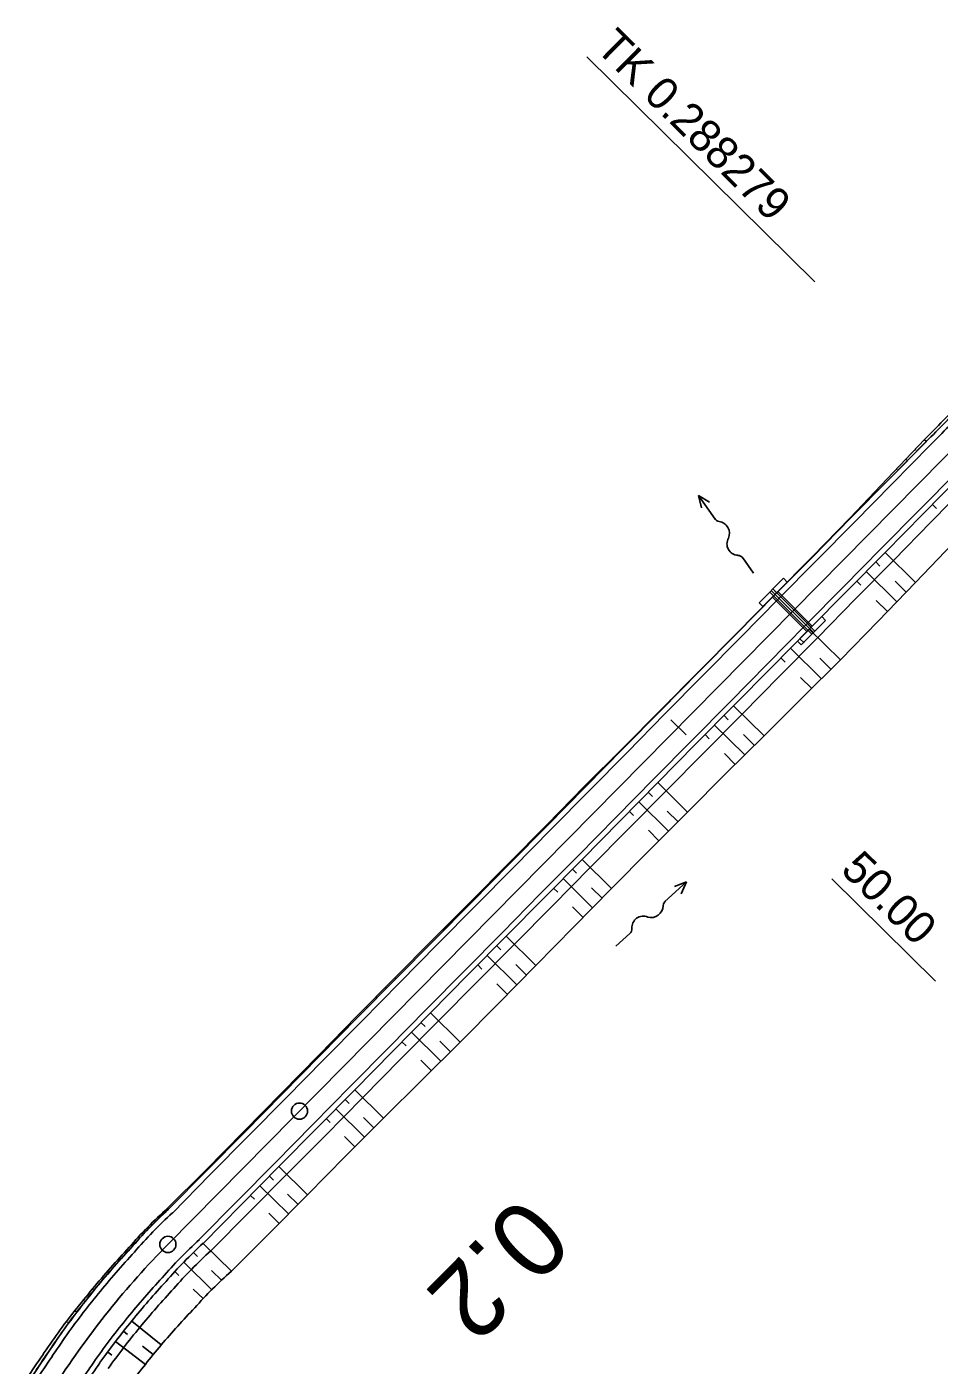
# Model space of a CAD drawing. Extents: x -481645 to -478728, y -1113199 to -1110710.
# Drawn here: x -479797.3 to -479712.7, y -1111646 to -1111521.9 of the extents above; entities that cross this region are included whole.
import ezdxf

# ---------------------------------------------------------------- set-up
doc = ezdxf.new("R2010")
doc.units = 0
for name, color, linetype in [('CP14_HATCH_SLOPE_L', 7, 'Continuous'), ('CP14_HECTOMETRY', 7, 'Continuous'), ('CP14_HLBODY', 7, 'Continuous'), ('CP14_ZPEVKRAJ', 7, 'Continuous'), ('CP1_HECTOMETRY', 7, 'Continuous'), ('O6_HATCH_SLOPE_L', 7, 'Continuous'), ('O6_HATCH_SLOPE_R', 7, 'Continuous'), ('O6_HECTOMETRY', 7, 'Continuous'), ('O6_HLBODY', 7, 'Continuous'), ('O6_HRANA_TELESO', 7, 'Continuous'), ('O6_OSA', 7, 'Continuous'), ('O6_VOZOVKA', 7, 'Continuous'), ('O6_ZPEVKRAJ', 7, 'Continuous')]:
    doc.layers.add(name, color=color, linetype=linetype)

# ---------------------------------------------------------------- blocks, each defined once
blk = doc.blocks.new('A$C716')
at = {"layer": 'CP14_ZPEVKRAJ'}
for p, q in [((-5.015, 2.333), (-4.471, 3.623)), ((-4.01, 3.428), (-4.554, 2.138)), ((-4.01, 3.428), (-4.471, 3.623)), ((-5.715, 0.674), (-5.17, 1.964)), ((-4.71, 1.77), (-5.254, 0.48)), ((-0.078, -0.184), (-5.171, 1.964)), ((-5.17, 1.964), (-5.015, 2.333)), ((-4.71, 1.77), (-5.17, 1.964)), ((0, 0), (-5.093, 2.148)), ((-5.015, 2.333), (-0.383, 0.379)), ((-4.554, 2.138), (-5.015, 2.333)), ((-4.768, 1.632), (-0.597, -0.128)), ((-0.325, 0.517), (-4.496, 2.277)), ((0.161, 1.669), (-0.383, 0.379)), ((0.078, 0.184), (0.622, 1.474)), ((0.161, 1.669), (0.622, 1.474)), ((-5.254, 0.48), (-5.715, 0.674)), ((-0.538, 0.01), (-1.083, -1.28)), ((-0.078, -0.184), (-0.999, 0.204)), ((0.078, 0.184), (-0.844, 0.573)), ((-0.538, 0.01), (-0.383, 0.379)), ((-0.078, -0.184), (0.078, 0.184)), ((-0.622, -1.474), (-0.078, -0.184)), ((-1.083, -1.28), (-0.622, -1.474))]:
    blk.add_line(p, q, dxfattribs=at)
blk = doc.blocks.new('A$C70B')
at = {"layer": 'CP14_HLBODY'}
for p, q in [((0.87, 0), (-0.87, 0)), ((6.86, 0.43), (7.97, 0)), ((7.97, 0), (5.28, 0)), ((7.97, 0), (6.86, -0.48))]:
    blk.add_line(p, q, dxfattribs=at)
for centre, radius, start, end in [((0.87, 0.58), 0.582, 269.6924, 322.7901), ((2.17, -0.42), 1.05, 24.4039, 142.0836), ((4.08, 0.59), 1.11, 210.8873, 317.3707), ((5.32, -0.64), 0.636, 85.9766, 131.7248)]:
    blk.add_arc(centre, radius, start, end, dxfattribs=at)

msp = doc.modelspace()

# ---------------------------------------------------------------- linework, layer by layer
at = {"layer": 'CP14_HATCH_SLOPE_L'}
for p, q in [((-479713.37, -1111566.17), (-479712.99, -1111566.54)), ((-479718.63, -1111571.51), (-479718.25, -1111571.89)), ((-479717.76, -1111570.62), (-479714.93, -1111573.4)), ((-479719.51, -1111572.4), (-479716.67, -1111575.2)), ((-479720.39, -1111573.29), (-479720, -1111573.67)), ((-479716.83, -1111573.28), (-479715.8, -1111574.3)), ((-479718.57, -1111575.08), (-479717.53, -1111576.1)), ((-479724.78, -1111577.73), (-479721.88, -1111580.59)), ((-479725.66, -1111578.62), (-479725.26, -1111579.01)), ((-479727.41, -1111580.4), (-479727.02, -1111580.79)), ((-479726.54, -1111579.51), (-479723.66, -1111582.35)), ((-479723.82, -1111580.44), (-479722.77, -1111581.47)), ((-479725.59, -1111582.21), (-479724.55, -1111583.23)), ((-479731.8, -1111584.85), (-479728.98, -1111587.64)), ((-479732.68, -1111585.74), (-479732.29, -1111586.13)), ((-479734.44, -1111587.52), (-479734.05, -1111587.9)), ((-479733.56, -1111586.63), (-479730.76, -1111589.4)), ((-479730.89, -1111587.52), (-479729.87, -1111588.52)), ((-479732.65, -1111589.28), (-479731.65, -1111590.28)), ((-479738.83, -1111591.97), (-479736.08, -1111594.69)), ((-479740.58, -1111593.75), (-479737.84, -1111596.46)), ((-479739.71, -1111592.86), (-479739.32, -1111593.24)), ((-479741.46, -1111594.64), (-479741.08, -1111595.02)), ((-479737.95, -1111594.6), (-479736.96, -1111595.57)), ((-479739.7, -1111596.37), (-479738.72, -1111597.35)), ((-479746.73, -1111599.98), (-479746.35, -1111600.35)), ((-479745.85, -1111599.09), (-479743.11, -1111601.79)), ((-479747.61, -1111600.87), (-479744.87, -1111603.57)), ((-479748.49, -1111601.76), (-479748.1, -1111602.13)), ((-479744.98, -1111601.71), (-479743.99, -1111602.68)), ((-479746.73, -1111603.49), (-479745.74, -1111604.46)), ((-479752.88, -1111606.21), (-479750.12, -1111608.92)), ((-479753.76, -1111607.09), (-479753.38, -1111607.47)), ((-479755.51, -1111608.87), (-479755.13, -1111609.25)), ((-479754.63, -1111607.98), (-479751.88, -1111610.71)), ((-479752, -1111608.83), (-479751, -1111609.81)), ((-479753.75, -1111610.61), (-479752.75, -1111611.6)), ((-479759.9, -1111613.32), (-479757.15, -1111616.04)), ((-479761.66, -1111615.1), (-479758.93, -1111617.8)), ((-479760.78, -1111614.21), (-479760.4, -1111614.58)), ((-479762.54, -1111615.99), (-479762.16, -1111616.36)), ((-479759.03, -1111615.93), (-479758.04, -1111616.92)), ((-479760.8, -1111617.7), (-479759.81, -1111618.68)), ((-479767.8, -1111621.33), (-479767.43, -1111621.7)), ((-479766.92, -1111620.44), (-479764.25, -1111623.08)), ((-479768.68, -1111622.22), (-479766.02, -1111624.84)), ((-479769.56, -1111623.11), (-479769.19, -1111623.47)), ((-479766.1, -1111623.01), (-479765.14, -1111623.96)), ((-479767.86, -1111624.78), (-479766.91, -1111625.73)), ((-479773.95, -1111627.56), (-479771.3, -1111630.17)), ((-479774.83, -1111628.45), (-479774.46, -1111628.81)), ((-479775.71, -1111629.34), (-479773.05, -1111631.95)), ((-479776.58, -1111630.23), (-479776.22, -1111630.59)), ((-479773.14, -1111630.12), (-479772.18, -1111631.06)), ((-479774.89, -1111631.89), (-479773.93, -1111632.84)), ((-479780.97, -1111634.68), (-479778.35, -1111637.26)), ((-479781.85, -1111635.56), (-479781.5, -1111635.91)), ((-479783.57, -1111637.32), (-479783.22, -1111637.66)), ((-479782.73, -1111636.45), (-479780.13, -1111639.01)), ((-479780.19, -1111637.2), (-479779.24, -1111638.14)), ((-479781.9, -1111638.92), (-479780.94, -1111639.83)), ((-479787.59, -1111641.88), (-479784.86, -1111644.1)), ((-479788.35, -1111642.83), (-479787.98, -1111643.12)), ((-479789.82, -1111644.76), (-479789.45, -1111645.04)), ((-479789.09, -1111643.79), (-479786.33, -1111645.9)), ((-479786.6, -1111644.2), (-479785.6, -1111645))]:
    msp.add_line(p, q, dxfattribs=at)
at = {"layer": 'CP1_HECTOMETRY'}
msp.add_line((-479784.24, -1111634.78), (-479710.03, -1111559.58), dxfattribs=at)
msp.add_arc((-479727.3, -1111690.97), 80, 135.3788, 147.1898, dxfattribs=at)
at = {"layer": 'O6_HATCH_SLOPE_L'}
msp.add_circle((-479772.04, -1111622.42), 0.75, dxfattribs=at)
at = {"layer": 'O6_HATCH_SLOPE_R'}
for p, q in [((-479713.93, -1111560.34), (-479714.12, -1111560.15)), ((-479714.9, -1111561.14), (-479714.99, -1111561.06)), ((-479714.81, -1111561.23), (-479714.82, -1111561.22)), ((-479716.64, -1111562.93), (-479716.71, -1111562.87)), ((-479716.57, -1111563.01), (-479716.57, -1111563)), ((-479715.69, -1111562.12), (-479715.85, -1111561.96)), ((-479720.96, -1111567.46), (-479721.03, -1111567.39)), ((-479722.72, -1111569.24), (-479722.77, -1111569.18)), ((-479721.87, -1111568.31), (-479721.9, -1111568.28)), ((-479721.84, -1111568.34), (-479721.84, -1111568.34)), ((-479723.62, -1111570.1), (-479723.65, -1111570.07)), ((-479723.59, -1111570.12), (-479723.6, -1111570.12)), ((-479728.88, -1111575.44), (-479728.9, -1111575.43)), ((-479728.86, -1111575.46), (-479728.86, -1111575.46)), ((-479727.98, -1111574.57), (-479728.02, -1111574.54)), ((-479729.74, -1111576.35), (-479729.78, -1111576.31)), ((-479730.64, -1111577.22), (-479730.66, -1111577.2)), ((-479730.62, -1111577.24), (-479730.62, -1111577.24)), ((-479735.01, -1111581.69), (-479735.06, -1111581.64)), ((-479735.92, -1111582.55), (-479735.95, -1111582.52)), ((-479735.89, -1111582.58), (-479735.89, -1111582.58)), ((-479736.76, -1111583.47), (-479736.83, -1111583.41)), ((-479737.68, -1111584.32), (-479737.71, -1111584.29)), ((-479737.64, -1111584.36), (-479737.64, -1111584.36)), ((-479742.03, -1111588.81), (-479742.11, -1111588.73)), ((-479742.95, -1111589.65), (-479742.99, -1111589.62)), ((-479742.91, -1111589.7), (-479742.91, -1111589.69)), ((-479744.71, -1111591.43), (-479744.76, -1111591.39)), ((-479744.67, -1111591.48), (-479744.67, -1111591.47)), ((-479743.79, -1111590.59), (-479743.87, -1111590.5)), ((-479749.05, -1111595.93), (-479749.14, -1111595.84)), ((-479750.81, -1111597.71), (-479750.89, -1111597.62)), ((-479749.98, -1111596.77), (-479750.02, -1111596.73)), ((-479749.93, -1111596.82), (-479749.94, -1111596.81)), ((-479751.73, -1111598.55), (-479751.77, -1111598.52)), ((-479751.69, -1111598.6), (-479751.69, -1111598.59)), ((-479757.01, -1111603.89), (-479757.05, -1111603.84)), ((-479756.96, -1111603.93), (-479756.96, -1111603.93)), ((-479756.08, -1111603.04), (-479756.17, -1111602.96)), ((-479757.84, -1111604.82), (-479757.93, -1111604.73)), ((-479758.77, -1111605.66), (-479758.81, -1111605.62)), ((-479758.71, -1111605.71), (-479758.72, -1111605.71)), ((-479763.1, -1111610.16), (-479763.21, -1111610.05)), ((-479764.04, -1111610.99), (-479764.09, -1111610.94)), ((-479763.98, -1111611.05), (-479763.99, -1111611.05)), ((-479764.86, -1111611.94), (-479764.97, -1111611.83)), ((-479765.79, -1111612.77), (-479765.85, -1111612.73)), ((-479765.74, -1111612.83), (-479765.74, -1111612.83)), ((-479770.13, -1111617.28), (-479770.22, -1111617.19)), ((-479771.05, -1111618.12), (-479771.1, -1111618.08)), ((-479771.01, -1111618.17), (-479771.01, -1111618.17)), ((-479772.81, -1111619.9), (-479772.85, -1111619.87)), ((-479772.76, -1111619.95), (-479772.77, -1111619.95)), ((-479771.88, -1111619.06), (-479771.97, -1111618.97)), ((-479777.15, -1111624.4), (-479777.22, -1111624.33)), ((-479778.91, -1111626.18), (-479778.97, -1111626.11)), ((-479778.07, -1111625.25), (-479778.1, -1111625.22)), ((-479778.03, -1111625.29), (-479778.03, -1111625.28)), ((-479779.82, -1111627.03), (-479779.85, -1111627.01)), ((-479779.79, -1111627.07), (-479779.79, -1111627.06)), ((-479785.11, -1111632.35), (-479785.15, -1111632.31)), ((-479785.05, -1111632.4), (-479785.06, -1111632.4)), ((-479784.18, -1111631.52), (-479784.27, -1111631.43)), ((-479785.93, -1111633.3), (-479786.04, -1111633.2)), ((-479786.89, -1111634.16), (-479786.94, -1111634.11)), ((-479786.83, -1111634.22), (-479786.83, -1111634.22)), ((-479791.97, -1111639.97), (-479792.05, -1111639.91)), ((-479791.08, -1111639.04), (-479791.23, -1111638.91)), ((-479792.67, -1111641.06), (-479792.86, -1111640.91)), ((-479791.88, -1111640.04), (-479791.88, -1111640.04)), ((-479793.55, -1111642.01), (-479793.65, -1111641.93)), ((-479793.44, -1111642.08), (-479793.44, -1111642.08))]:
    msp.add_line(p, q, dxfattribs=at)
at = {"layer": 'O6_HECTOMETRY'}
msp.add_line((-479745.41, -1111524.68), (-479724.27, -1111545.54), dxfattribs=at)
msp.add_circle((-479784.24, -1111634.78), 0.75, dxfattribs=at)
at = {"layer": 'O6_HLBODY'}
for p, q in [((-479736.21, -1111587.53), (-479737.63, -1111586.13)), ((-479722.68, -1111600.88), (-479713.07, -1111610.36))]:
    msp.add_line(p, q, dxfattribs=at)
at = {"layer": 'O6_HRANA_TELESO'}
for p, q in [((-479717.45, -1111563.89), (-479713.94, -1111560.33)), ((-479720.97, -1111567.45), (-479717.45, -1111563.89)), ((-479713.49, -1111567.8), (-479709.99, -1111564.24)), ((-479724.48, -1111571.01), (-479720.97, -1111567.45)), ((-479716.99, -1111571.37), (-479713.49, -1111567.8)), ((-479727.99, -1111574.57), (-479724.48, -1111571.01)), ((-479720.49, -1111574.94), (-479716.99, -1111571.37)), ((-479731.5, -1111578.12), (-479727.99, -1111574.57)), ((-479723.99, -1111578.51), (-479720.49, -1111574.94)), ((-479735.01, -1111581.68), (-479731.5, -1111578.12)), ((-479727.51, -1111582.07), (-479723.99, -1111578.51)), ((-479738.53, -1111585.24), (-479735.01, -1111581.68)), ((-479731.02, -1111585.62), (-479727.51, -1111582.07)), ((-479742.04, -1111588.8), (-479738.53, -1111585.24)), ((-479734.54, -1111589.18), (-479731.02, -1111585.62)), ((-479745.55, -1111592.36), (-479742.04, -1111588.8)), ((-479738.06, -1111592.73), (-479734.54, -1111589.18)), ((-479749.06, -1111595.92), (-479745.55, -1111592.36)), ((-479741.57, -1111596.29), (-479738.06, -1111592.73)), ((-479752.58, -1111599.48), (-479749.06, -1111595.92)), ((-479745.09, -1111599.84), (-479741.57, -1111596.29)), ((-479756.09, -1111603.04), (-479752.58, -1111599.48)), ((-479748.6, -1111603.4), (-479745.09, -1111599.84)), ((-479759.6, -1111606.6), (-479756.09, -1111603.04)), ((-479752.12, -1111606.95), (-479748.6, -1111603.4)), ((-479763.11, -1111610.16), (-479759.6, -1111606.6)), ((-479755.64, -1111610.51), (-479752.12, -1111606.95)), ((-479766.62, -1111613.71), (-479763.11, -1111610.16)), ((-479759.15, -1111614.06), (-479755.64, -1111610.51)), ((-479770.14, -1111617.27), (-479766.62, -1111613.71)), ((-479762.67, -1111617.62), (-479759.15, -1111614.06)), ((-479773.65, -1111620.83), (-479770.14, -1111617.27)), ((-479766.18, -1111621.17), (-479762.67, -1111617.62)), ((-479777.16, -1111624.39), (-479773.65, -1111620.83)), ((-479769.7, -1111624.73), (-479766.18, -1111621.17)), ((-479780.67, -1111627.95), (-479777.16, -1111624.39)), ((-479773.22, -1111628.28), (-479769.7, -1111624.73)), ((-479784.18, -1111631.51), (-479780.67, -1111627.95)), ((-479776.73, -1111631.83), (-479773.22, -1111628.28)), ((-479780.26, -1111635.38), (-479776.73, -1111631.83))]:
    msp.add_line(p, q, dxfattribs=at)
for centre, radius, start, end in [((-479921.5, -1111353.22), 293.22, 315.0613, 316.0307), ((-479756.48, -1111661.91), 41.13, 132.3453, 139.4182), ((-479727.3, -1111690.97), 82.26, 137.2643, 140.8453), ((-479754.62, -1111663.94), 38.39, 131.9162, 139.2249), ((-479727.3, -1111690.97), 82.26, 140.8453, 144.4263), ((-479727.56, -1111691.28), 76.79, 136.9622, 140.5432), ((-479590.77, -1111782.81), 246.78, 145.5237, 146.7098), ((-479727.54, -1111691.29), 76.81, 140.5433, 144.1243)]:
    msp.add_arc(centre, radius, start, end, dxfattribs=at)
at = {"layer": 'O6_OSA'}
for p, q in [((-479717.55, -1111563.79), (-479714.11, -1111560.16)), ((-479721, -1111567.41), (-479717.55, -1111563.79)), ((-479724.48, -1111571), (-479721, -1111567.41)), ((-479714.93, -1111573.4), (-479711.47, -1111569.8)), ((-479728, -1111574.55), (-479724.48, -1111571)), ((-479718.4, -1111577.01), (-479714.93, -1111573.4)), ((-479731.51, -1111578.12), (-479728, -1111574.55)), ((-479721.88, -1111580.59), (-479718.4, -1111577.01)), ((-479735.03, -1111581.67), (-479731.51, -1111578.12)), ((-479725.43, -1111584.11), (-479721.88, -1111580.59)), ((-479738.55, -1111585.22), (-479735.03, -1111581.67)), ((-479728.98, -1111587.64), (-479725.43, -1111584.11)), ((-479742.08, -1111588.76), (-479738.55, -1111585.22)), ((-479732.54, -1111591.15), (-479728.98, -1111587.64)), ((-479745.61, -1111592.3), (-479742.08, -1111588.76)), ((-479736.08, -1111594.69), (-479732.54, -1111591.15)), ((-479749.11, -1111595.87), (-479745.61, -1111592.3)), ((-479739.6, -1111598.24), (-479736.08, -1111594.69)), ((-479752.62, -1111599.43), (-479749.11, -1111595.87)), ((-479743.11, -1111601.79), (-479739.6, -1111598.24)), ((-479756.15, -1111602.98), (-479752.62, -1111599.43)), ((-479746.62, -1111605.35), (-479743.11, -1111601.79)), ((-479759.67, -1111606.52), (-479756.15, -1111602.98)), ((-479750.12, -1111608.92), (-479746.62, -1111605.35)), ((-479763.2, -1111610.07), (-479759.67, -1111606.52)), ((-479753.63, -1111612.49), (-479750.12, -1111608.92)), ((-479766.71, -1111613.63), (-479763.2, -1111610.07)), ((-479757.15, -1111616.04), (-479753.63, -1111612.49)), ((-479770.21, -1111617.2), (-479766.71, -1111613.63)), ((-479760.7, -1111619.56), (-479757.15, -1111616.04)), ((-479773.71, -1111620.77), (-479770.21, -1111617.2)), ((-479764.25, -1111623.08), (-479760.7, -1111619.56)), ((-479777.22, -1111624.33), (-479773.71, -1111620.77)), ((-479767.79, -1111626.61), (-479764.25, -1111623.08)), ((-479780.72, -1111627.9), (-479777.22, -1111624.33)), ((-479771.3, -1111630.17), (-479767.79, -1111626.61)), ((-479784.27, -1111631.43), (-479780.72, -1111627.9)), ((-479774.81, -1111633.73), (-479771.3, -1111630.17)), ((-479778.35, -1111637.26), (-479774.81, -1111633.73))]:
    msp.add_line(p, q, dxfattribs=at)
for centre, radius, start, end in [((-479921.26, -1111353.66), 292.5, 315.0894, 316.0604), ((-479756.73, -1111662.08), 41.21, 131.931, 138.9975), ((-479727.68, -1111691.41), 82.43, 136.8597, 140.4408), ((-479753.89, -1111665.12), 37.07, 131.2874, 138.7222), ((-479728.07, -1111691.97), 82.49, 139.9692, 143.5506), ((-479728.28, -1111692.08), 74.18, 136.1183, 139.7), ((-479591.77, -1111785.2), 247.58, 144.9357, 146.1212), ((-479728.16, -1111692.08), 74.27, 139.7656, 143.3472)]:
    msp.add_arc(centre, radius, start, end, dxfattribs=at)
at = {"layer": 'O6_VOZOVKA'}
for p, q in [((-479717.09, -1111564.25), (-479713.58, -1111560.69)), ((-479720.6, -1111567.81), (-479717.09, -1111564.25)), ((-479714.6, -1111566.71), (-479711.09, -1111563.15)), ((-479718.11, -1111570.27), (-479714.6, -1111566.71)), ((-479724.11, -1111571.37), (-479720.6, -1111567.81)), ((-479721.62, -1111573.82), (-479718.11, -1111570.27)), ((-479727.63, -1111574.93), (-479724.11, -1111571.37)), ((-479725.14, -1111577.38), (-479721.62, -1111573.82)), ((-479731.14, -1111578.48), (-479727.63, -1111574.93)), ((-479728.65, -1111580.94), (-479725.14, -1111577.38)), ((-479734.65, -1111582.04), (-479731.14, -1111578.48)), ((-479732.16, -1111584.5), (-479728.65, -1111580.94)), ((-479738.16, -1111585.6), (-479734.65, -1111582.04)), ((-479735.67, -1111588.06), (-479732.16, -1111584.5)), ((-479741.67, -1111589.16), (-479738.16, -1111585.6)), ((-479739.18, -1111591.62), (-479735.67, -1111588.06)), ((-479745.19, -1111592.72), (-479741.67, -1111589.16)), ((-479748.7, -1111596.28), (-479745.19, -1111592.72)), ((-479742.7, -1111595.18), (-479739.18, -1111591.62)), ((-479746.21, -1111598.74), (-479742.7, -1111595.18)), ((-479752.21, -1111599.84), (-479748.7, -1111596.28)), ((-479749.72, -1111602.29), (-479746.21, -1111598.74)), ((-479755.72, -1111603.4), (-479752.21, -1111599.84)), ((-479753.23, -1111605.85), (-479749.72, -1111602.29)), ((-479759.24, -1111606.95), (-479755.72, -1111603.4)), ((-479756.74, -1111609.41), (-479753.23, -1111605.85)), ((-479762.75, -1111610.51), (-479759.24, -1111606.95)), ((-479760.26, -1111612.97), (-479756.74, -1111609.41)), ((-479766.26, -1111614.07), (-479762.75, -1111610.51)), ((-479763.77, -1111616.53), (-479760.26, -1111612.97)), ((-479769.77, -1111617.63), (-479766.26, -1111614.07)), ((-479773.28, -1111621.19), (-479769.77, -1111617.63)), ((-479767.28, -1111620.09), (-479763.77, -1111616.53)), ((-479770.79, -1111623.65), (-479767.28, -1111620.09)), ((-479776.8, -1111624.75), (-479773.28, -1111621.19)), ((-479774.3, -1111627.21), (-479770.79, -1111623.65)), ((-479780.31, -1111628.31), (-479776.8, -1111624.75)), ((-479777.82, -1111630.77), (-479774.3, -1111627.21)), ((-479783.82, -1111631.87), (-479780.31, -1111628.31)), ((-479781.33, -1111634.32), (-479777.82, -1111630.77))]:
    msp.add_line(p, q, dxfattribs=at)
for centre, radius, start, end in [((-479922.23, -1111352.5), 294.75, 315.0635, 316.0296), ((-479756.29, -1111662.08), 40.88, 132.3335, 139.427), ((-479755.02, -1111663.29), 39.12, 132.2489, 139.4911), ((-479727.3, -1111690.97), 81.75, 137.2643, 140.8453), ((-479727.3, -1111690.97), 78.25, 137.2643, 140.8453), ((-479727.3, -1111690.97), 81.75, 140.8453, 144.4263), ((-479727.3, -1111690.97), 78.25, 140.8453, 144.4263), ((-479591.61, -1111782.24), 245.25, 145.5244, 146.7121), ((-479597.41, -1111778.32), 234.75, 145.5291, 146.7287)]:
    msp.add_arc(centre, radius, start, end, dxfattribs=at)
at = {"layer": 'O6_ZPEVKRAJ'}
for p, q in [((-479717.45, -1111563.9), (-479713.93, -1111560.34)), ((-479720.96, -1111567.46), (-479717.45, -1111563.9)), ((-479714.24, -1111567.06), (-479710.73, -1111563.5)), ((-479724.47, -1111571.02), (-479720.96, -1111567.46)), ((-479717.76, -1111570.62), (-479714.24, -1111567.06)), ((-479727.98, -1111574.57), (-479724.47, -1111571.02)), ((-479721.27, -1111574.18), (-479717.76, -1111570.62)), ((-479724.78, -1111577.73), (-479721.27, -1111574.18)), ((-479731.49, -1111578.13), (-479727.98, -1111574.57)), ((-479728.29, -1111581.29), (-479724.78, -1111577.73)), ((-479735.01, -1111581.69), (-479731.49, -1111578.13)), ((-479731.8, -1111584.85), (-479728.29, -1111581.29)), ((-479738.52, -1111585.25), (-479735.01, -1111581.69)), ((-479742.03, -1111588.81), (-479738.52, -1111585.25)), ((-479735.32, -1111588.41), (-479731.8, -1111584.85)), ((-479745.54, -1111592.37), (-479742.03, -1111588.81)), ((-479738.83, -1111591.97), (-479735.32, -1111588.41)), ((-479749.05, -1111595.93), (-479745.54, -1111592.37)), ((-479742.34, -1111595.53), (-479738.83, -1111591.97)), ((-479752.57, -1111599.49), (-479749.05, -1111595.93)), ((-479745.85, -1111599.09), (-479742.34, -1111595.53)), ((-479756.08, -1111603.04), (-479752.57, -1111599.49)), ((-479749.36, -1111602.65), (-479745.85, -1111599.09)), ((-479752.88, -1111606.21), (-479749.36, -1111602.65)), ((-479759.59, -1111606.6), (-479756.08, -1111603.04)), ((-479756.39, -1111609.76), (-479752.88, -1111606.21)), ((-479763.1, -1111610.16), (-479759.59, -1111606.6)), ((-479766.62, -1111613.72), (-479763.1, -1111610.16)), ((-479759.9, -1111613.32), (-479756.39, -1111609.76)), ((-479770.13, -1111617.28), (-479766.62, -1111613.72)), ((-479763.41, -1111616.88), (-479759.9, -1111613.32)), ((-479773.64, -1111620.84), (-479770.13, -1111617.28)), ((-479766.92, -1111620.44), (-479763.41, -1111616.88)), ((-479777.15, -1111624.4), (-479773.64, -1111620.84)), ((-479770.44, -1111624), (-479766.92, -1111620.44)), ((-479780.66, -1111627.96), (-479777.15, -1111624.4)), ((-479773.95, -1111627.56), (-479770.44, -1111624)), ((-479777.46, -1111631.12), (-479773.95, -1111627.56)), ((-479784.18, -1111631.52), (-479780.66, -1111627.96)), ((-479780.97, -1111634.68), (-479777.46, -1111631.12))]:
    msp.add_line(p, q, dxfattribs=at)
for centre, radius, start, end in [((-479921.52, -1111353.2), 293.25, 315.0613, 316.0307), ((-479756.47, -1111661.91), 41.12, 132.3451, 139.4184), ((-479754.84, -1111663.46), 38.88, 132.2362, 139.5008), ((-479727.3, -1111690.97), 82.25, 137.2643, 140.8453), ((-479727.3, -1111690.97), 77.75, 137.2643, 140.8453), ((-479727.3, -1111690.97), 82.25, 140.8453, 144.4263), ((-479727.3, -1111690.97), 77.75, 140.8453, 144.4263), ((-479590.78, -1111782.8), 246.75, 145.5238, 146.7098), ((-479598.24, -1111777.76), 233.25, 145.5298, 146.7312)]:
    msp.add_arc(centre, radius, start, end, dxfattribs=at)

# ---------------------------------------------------------------- block references
at = {"layer": 'CP14_HECTOMETRY'}
for p, rotation in [((-479730.45, -1111571.85), 125.33969157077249), ((-479742.06, -1111606.55), 42.38212470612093)]:
    msp.add_blockref('A$C70B', p, dxfattribs=dict(at, rotation=rotation))
at = {"layer": 'CP14_ZPEVKRAJ', "rotation": -22.050837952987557}
msp.add_blockref('A$C716', (-479724.4, -1111578.06), dxfattribs=at)

# ---------------------------------------------------------------- texts
at = {"layer": 'O6_HATCH_SLOPE_L'}
msp.add_text('0.2', height=7, rotation=225.3332, dxfattribs=at).set_placement((-479751.45, -1111630.04))
at = {"layer": 'O6_HECTOMETRY'}
msp.add_text('TK 0.288279', height=3, rotation=315.3788, dxfattribs=at).set_placement((-479744.7, -1111523.96))
at = {"layer": 'O6_HLBODY'}
msp.add_text('50.00', height=3, rotation=315.3788, dxfattribs=at).set_placement((-479721.98, -1111600.17))

doc.saveas('drawing.dxf')
